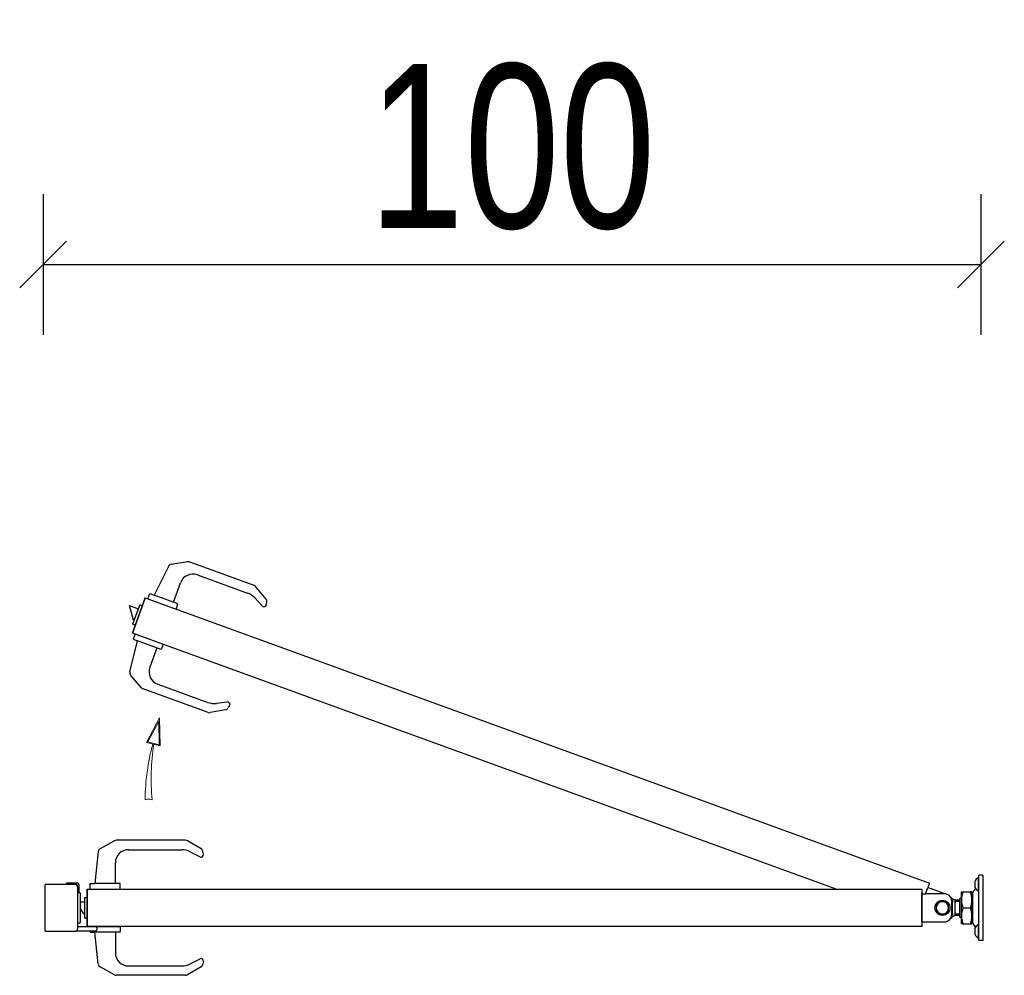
# Model space of a CAD drawing. Header units: inches. Extents: x 43593 to 117387, y -66787 to -26237.
# Tile 262 of 340: x 50244 to 50454, y -28057 to -27853. Entities that reach past the tile are written whole.
import ezdxf

# ---------------------------------------------------------------- set-up
doc = ezdxf.new("R2010")
doc.units = ezdxf.units.IN
doc.header["$MEASUREMENT"] = 0
doc.layers.get('0').update_dxf_attribs({"lineweight": 0})
doc.layers.get('Defpoints').update_dxf_attribs({"lineweight": 0})
doc.layers.add('AW OGRODZENIA', color=253, linetype='Continuous')
doc.styles.add('1-200', font='arial.ttf', dxfattribs={"width": 0.75, "height": 35})
doc.dimstyles.new('1-2001-2', dxfattribs={"dimtxt": 35, "dimasz": 10, "dimexe": 15, "dimexo": 10, "dimgap": 0.09, "dimtad": 0, "dimlfac": 0.5, "dimdsep": 46, "dimtxsty": '1-200', "dimblk": 'OBLIQUE', "dimcen": 0.09, "dimadec": 0, "dimazin": 0, "dimtfac": 1, "dimtdec": 4, "dimtix": 1, "dimtofl": 0, "dimtmove": 0, "dimatfit": 3, "dimldrblk": 'OBLIQUE', "dimfxl": 15, "dimfxlon": 1, "dimtvp": 0.7, "dimtolj": 1, "dimtzin": 0, "dimarcsym": 0})

# ---------------------------------------------------------------- blocks, each defined once
blk = doc.blocks.new('_OBLIQUE')
at = {"color": 0, "linetype": 'ByBlock', "lineweight": -2}
for p, q in [((-0.5, -0.5), (0.5, 0.5)), ((0, 0), (0, 0))]:
    blk.add_line(p, q, dxfattribs=at)
blk = doc.blocks.new('*D2352')
at = {"color": 0, "linetype": 'Continuous', "lineweight": -2, "ltscale": 12}
for p, q in [((50249.34, -27890.59), (50249.34, -27920.59)), ((50449.34, -27890.59), (50449.34, -27920.59)), ((50249.34, -27905.59), (50449.34, -27905.59))]:
    blk.add_line(p, q, dxfattribs=at)
at = {"layer": 'Defpoints', "color": 0}
for p in [(50249.34, -27720.95), (50449.34, -27816.4), (50449.34, -27905.59)]:
    blk.add_point(p, dxfattribs=at)
at = {"color": 0, "lineweight": -2, "xscale": 10, "yscale": 10, "zscale": 10, "rotation": 180}
blk.add_blockref('_OBLIQUE', (50249.34, -27905.59), dxfattribs=at)
at = {"color": 0, "lineweight": -2, "xscale": 10, "yscale": 10, "zscale": 10}
blk.add_blockref('_OBLIQUE', (50449.34, -27905.59), dxfattribs=at)
at = {"color": 0, "linetype": 'Continuous', "ltscale": 8, "insert": (50349.34, -27880.57), "char_height": 35, "attachment_point": 5, "style": '1-200'}
blk.add_mtext('\\A1;100', dxfattribs=at)
blk = doc.blocks.new('zawias_furtka_gora')
at = {"layer": 'AW OGRODZENIA', "ltscale": 25.4}
for p, q in [((60.2, 32), (60.2, 18)), ((61, 32), (60.2, 32)), ((61, 30), (61, 35)), ((65, 35), (61, 35)), ((56.7, 28.1), (56.7, 21.9)), ((61, -30), (61, 30)), ((0, 15), (4.2, 15)), ((24, 15), (4.2, 15)), ((42.4, 8.5), (42.4, 17)), ((42.4, 17), (43.9, 17)), ((43.9, 17), (51.9, 17)), ((53.4, 17), (51.9, 17)), ((53.4, 8.5), (53.4, 17)), ((54, 11.9), (53.4, 11.9)), ((54, 14.5), (54, -14.5)), ((57.4, 20.5), (55.3, 18)), ((60.2, 18), (61, 18)), ((18.7, 5.6), (15.5, 3.8)), ((15.5, 3.8), (15.5, 0)), ((22, 7.5), (18.7, 5.6)), ((25.2, 5.6), (22, 7.5)), ((28.5, 3.8), (25.2, 5.6)), ((28.5, 0), (28.5, 3.8)), ((32, -7), (32, 7)), ((36.1, 8), (33, 9.4)), ((35.1, 8), (35.1, -8)), ((40.4, 6.8), (35.1, 6.8)), ((40.4, 8), (36.1, 8)), ((40.4, -10), (40.4, 10)), ((42.4, 10), (40.4, 10)), ((42.4, -8.5), (42.4, 8.5)), ((53.4, -8.5), (53.4, 8.5)), ((15.5, 0), (15.5, -3.8)), ((15.5, -3.8), (18.7, -5.6)), ((18.7, -5.6), (22, -7.5)), ((22, -7.5), (25.2, -5.6)), ((25.2, -5.6), (28.5, -3.8)), ((28.5, -3.8), (28.5, 0)), ((33, -9.4), (36.1, -8)), ((40.4, -6.8), (35.1, -6.8)), ((36.1, -8), (40.4, -8)), ((40.4, -10), (42.4, -10)), ((42.4, -17), (42.4, -8.5)), ((43.9, 0), (51.9, 0)), ((53.4, -17), (53.4, -8.5)), ((0, -15), (24, -15)), ((43.9, -17), (42.4, -17)), ((43.9, -17), (51.9, -17)), ((51.9, -17), (53.4, -17)), ((53.4, -11.9), (54, -11.9)), ((55.3, -18), (57.4, -20.5)), ((60.2, -18), (60.2, -32)), ((61, -18), (60.2, -18)), ((56.7, -21.9), (56.7, -28.1)), ((61, -35), (61, -30)), ((60.2, -32), (61, -32)), ((65, -35), (61, -35))]:
    blk.add_line(p, q, dxfattribs=at)
at = {"layer": 'AW OGRODZENIA'}
for p, q in [((65, 35), (65, -35)), ((0, -15), (0, 15))]:
    blk.add_line(p, q, dxfattribs=at)
at = {"layer": 'AW OGRODZENIA', "ltscale": 25.4}
blk.add_circle((22, 0), 8, dxfattribs=at)
for centre, radius, start, end in [((63.6, 25.3), 7.5, 117.3197, 157.1768), ((57.1, 28.1), 0.375, 157.1768, 180), ((57.1, 21.9), 0.375, 180, 202.8232), ((63.6, 24.7), 7.5, 202.8232, 242.6803), ((24, 7), 8, 0, 90), ((22, 0), 14.5, 40.4101, 54.7475), ((69, 8.1), 26.6, 160.5356, 179.2083), ((26.8, 8.1), 26.6, 0.7917, 19.4644), ((59.5, 14.5), 5.5, 140, 180), ((22, 0), 6.5, 120, 180), ((22, 0), 6.5, 60, 120), ((22, 0), 6.5, 0, 60), ((106.4, 0), 74, 172.6939, 187.3066), ((67.8, 0), 32.7, 165.8551, 194.145), ((68.6, 8.8), 26.2, 180.6488, 199.6073), ((27.2, 8.8), 26.2, 340.3927, 359.3512), ((22, 0), 6.5, 180, 240), ((22, 0), 6.5, 240, 300), ((24, -7), 8, 270, 0), ((22, 0), 6.5, 300, 0), ((22, 0), 14.5, 305.2525, 319.5797), ((69, -8.9), 26.6, 160.5356, 179.2083), ((68.6, -8.2), 26.2, 180.6488, 199.6073), ((26.8, -8.9), 26.6, 0.7917, 19.4644), ((27.2, -8.2), 26.2, 340.3927, 359.3512), ((59.5, -14.5), 5.5, 180, 220), ((63.6, -24.7), 7.5, 117.3197, 157.1768), ((57.1, -21.9), 0.375, 157.1768, 180), ((57.1, -28.1), 0.375, 180, 202.8232), ((63.6, -25.3), 7.5, 202.8232, 242.6803)]:
    blk.add_arc(centre, radius, start, end, dxfattribs=at)
blk = doc.blocks.new('chwytak_klamka_CLASSIC_gora')
at = {"layer": 'AW OGRODZENIA', "ltscale": 25.4}
for p, q in [((29.1, 71.5), (13.8, 63)), ((104.9, 72), (31, 72)), ((121.4, 62.9), (106.9, 71.4)), ((11.8, 59.9), (8, 26)), ((44, 62), (100.8, 62)), ((109.8, 59.8), (120.3, 54.5)), ((123.9, 57.2), (123.3, 60.2)), ((30, 26), (30, 48)), ((-12.8, 25), (-45, 25)), ((-21.8, 25), (-21.8, 26.5)), ((-21.8, 26.5), (-10.8, 26.5)), ((-10.3, 22.5), (-10.3, 23)), ((-10.3, 22.5), (-10.3, -22.5)), ((-8.8, 24.5), (-8.8, 16)), ((3, 20), (3, 26)), ((3, 26), (8, 26)), ((35, 26), (8, 26)), ((35, 20), (35, 26)), ((-7.6, 16), (-10.1, 16)), ((-7.3, -15.7), (-7.3, 15.7)), ((-3, 11), (-3, -11)), ((-7.3, 6.5), (-3, 6.5)), ((-10.3, -6.1), (-10.3, -6.2)), ((-3.5, -6.5), (-7.3, -1.2)), ((-3.5, -6.5), (-3, -6.5)), ((-10.3, -20), (8.7, -20)), ((-10.1, -16), (-7.6, -16)), ((0, -11), (-3, -11)), ((35, -20), (35, -26)), ((-45, -25), (-12.8, -25)), ((8.7, -24.9), (-12.1, -24.9)), ((3, -24.9), (3, -26)), ((3, -26), (8, -26)), ((11.8, -59.9), (8, -26)), ((35, -26), (8, -26)), ((10.2, -21.5), (10.2, -23.4)), ((30, -26), (30, -48)), ((44, -62), (100.8, -62)), ((121.4, -62.9), (106.9, -71.4)), ((109.8, -59.8), (120.3, -54.5)), ((123.9, -57.2), (123.3, -60.2)), ((29.1, -71.5), (13.8, -63)), ((104.9, -72), (31, -72))]:
    blk.add_line(p, q, dxfattribs=at)
at = {"layer": 'AW OGRODZENIA'}
for p, q in [((-45, -25), (-45, 25)), ((-3, 11), (0, 11)), ((0, 20), (0, -20)), ((3, 20), (35, 20)), ((8.6, -20), (35, -20))]:
    blk.add_line(p, q, dxfattribs=at)
at = {"layer": 'AW OGRODZENIA', "ltscale": 25.4}
for centre, radius, start, end in [((15.7, 59.5), 4, 119.0546, 173.6598), ((31, 68), 4, 90, 119.0546), ((104.9, 68), 4, 59.5345, 90), ((44, 48), 14, 90, 180), ((100.8, 42), 20, 63.0133, 90), ((121.5, 56.7), 2.5, 243.0133, 10.7186), ((119.4, 59.5), 4, 10.7186, 59.5345), ((-12.8, 22.5), 2.5, 80.8944, 90), ((-12.8, 22.5), 2.5, 10.4939, 80.8944), ((-12.3, 23), 2, 0, 90), ((-10.8, 24.5), 2, 0, 90), ((-12.8, 22.5), 2.5, 0, 10.4939), ((-10.1, 15.7), 0.25, 90, 180), ((-7.6, 15.7), 0.25, 0, 90), ((-10.1, -15.7), 0.25, 180, 270), ((-7.6, -15.7), 0.25, 270, 0), ((8.7, -21.5), 1.5, 0, 90), ((-12.8, -22.5), 2.5, 270, 279.1056), ((-12.8, -22.5), 2.5, 279.1056, 349.5061), ((-12.8, -22.5), 2.5, 349.5061, 0), ((8.7, -23.4), 1.5, 270, 0), ((44, -48), 14, 180, 270), ((15.7, -59.5), 4, 186.3402, 240.9454), ((100.8, -42), 20, 270, 296.9867), ((121.5, -56.7), 2.5, 349.2814, 116.9867), ((119.4, -59.5), 4, 300.4655, 349.2814), ((31, -68), 4, 240.9454, 270), ((104.9, -68), 4, 270, 300.4655)]:
    blk.add_arc(centre, radius, start, end, dxfattribs=at)
for centre, start_param, end_param in [((-12.8, 22.5), 3.141593, 3.324746), ((-12.8, -22.5), 2.958439, 3.141593)]:
    blk.add_ellipse(centre, major_axis=(-2.5, 0), ratio=0.996, start_param=start_param, end_param=end_param, dxfattribs=at)
blk = doc.blocks.new('klamka_CLASSIC_gora')
at = {"layer": 'AW OGRODZENIA', "ltscale": 25.4}
for p, q in [((29.1, 71.5), (13.8, 63)), ((104.9, 72), (31, 72)), ((121.4, 62.9), (106.9, 71.4)), ((11.8, 59.9), (8, 26)), ((44, 62), (100.8, 62)), ((109.8, 59.8), (120.3, 54.5)), ((123.9, 57.2), (123.3, 60.2)), ((30, 26), (30, 48)), ((3, 20), (3, 26)), ((3, 26), (8, 26)), ((35, 26), (8, 26)), ((35, 20), (35, 26)), ((-3, 11), (-3, -11)), ((-13, 6.5), (-3, 6.5)), ((-3.5, -6.5), (-13, 6.5)), ((-3.5, -6.5), (-3, -6.5)), ((0, -11), (-3, -11)), ((3, -20), (3, -26)), ((35, -20), (35, -26)), ((3, -26), (8, -26)), ((11.8, -59.9), (8, -26)), ((35, -26), (8, -26)), ((30, -26), (30, -48)), ((44, -62), (100.8, -62)), ((121.4, -62.9), (106.9, -71.4)), ((109.8, -59.8), (120.3, -54.5)), ((123.9, -57.2), (123.3, -60.2)), ((29.1, -71.5), (13.8, -63)), ((104.9, -72), (31, -72))]:
    blk.add_line(p, q, dxfattribs=at)
at = {"layer": 'AW OGRODZENIA'}
for p, q in [((-3, 11), (0, 11)), ((0, 20), (0, -20)), ((3, 20), (35, 20)), ((3, -20), (35, -20))]:
    blk.add_line(p, q, dxfattribs=at)
at = {"layer": 'AW OGRODZENIA', "ltscale": 25.4}
for centre, radius, start, end in [((15.7, 59.5), 4, 119.0546, 173.6598), ((31, 68), 4, 90, 119.0546), ((104.9, 68), 4, 59.5345, 90), ((44, 48), 14, 90, 180), ((100.8, 42), 20, 63.0133, 90), ((121.5, 56.7), 2.5, 243.0133, 10.7186), ((119.4, 59.5), 4, 10.7186, 59.5345), ((44, -48), 14, 180, 270), ((15.7, -59.5), 4, 186.3402, 240.9454), ((100.8, -42), 20, 270, 296.9867), ((121.5, -56.7), 2.5, 349.2814, 116.9867), ((119.4, -59.5), 4, 300.4655, 349.2814), ((31, -68), 4, 240.9454, 270), ((104.9, -68), 4, 270, 300.4655)]:
    blk.add_arc(centre, radius, start, end, dxfattribs=at)

msp = doc.modelspace()

# ---------------------------------------------------------------- linework, layer by layer
at = {"layer": 'AW OGRODZENIA', "color": 251, "linetype": 'Continuous', "lineweight": 0}
for p, q in [((50274.174, -28002.348), (50271.351, -28007.555)), ((50273.99, -28003.107), (50271.649, -28007.425)), ((50274.094, -28008.048), (50273.99, -28003.107)), ((50274.299, -28008.307), (50274.174, -28002.348)), ((50271.351, -28007.555), (50274.299, -28008.307)), ((50271.649, -28007.425), (50274.094, -28008.048))]:
    msp.add_line(p, q, dxfattribs=at)
at = {"layer": 'AW OGRODZENIA'}
msp.add_line((50437.547, -28039.853), (50438.029, -28038.529), dxfattribs=at)
at = {"layer": 'AW OGRODZENIA', "ltscale": 25.4}
for p in [(50438.029, -28038.529), (50441.685, -28039.859)]:
    msp.add_line(p, (50438.828, -28038.819), dxfattribs=at)
at = {"layer": 'AW OGRODZENIA'}
msp.add_lwpolyline([(50418.453, -28038.852), (50268.369, -27984.227), (50271.105, -27976.709), (50438.371, -28037.589), (50438.029, -28038.529)], dxfattribs=at)
msp.add_lwpolyline([(50436.738, -28046.852), (50258.737, -28046.852), (50258.737, -28038.852), (50436.738, -28038.852)], close=True, dxfattribs=at)
at = {"layer": 'AW OGRODZENIA', "color": 251, "linetype": 'Continuous', "lineweight": 0}
for centre, radius, start, end in [((50320.496, -28020.592), 49.434, 165.12773, 179.09748), ((50321.146, -28015.369), 48.779, 171.26224, 185.206), ((50271.838, -28021.476), 1.832, 66.52371, 114.8622)]:
    msp.add_arc(centre, radius, start, end, dxfattribs=at)

# ---------------------------------------------------------------- block references
at = {"layer": 'AW OGRODZENIA', "xscale": 0.2, "yscale": 0.2, "zscale": 0.2, "rotation": 340.0000000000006}
msp.add_blockref('klamka_CLASSIC_gora', (50269.737, -27980.468), dxfattribs=at)
at = {"layer": 'AW OGRODZENIA', "xscale": 0.2, "yscale": 0.2, "zscale": 0.2}
for name, p in [('chwytak_klamka_CLASSIC_gora', (50258.737, -28042.852)), ('zawias_furtka_gora', (50436.738, -28042.852))]:
    msp.add_blockref(name, p, dxfattribs=at)

# ---------------------------------------------------------------- dimensions: what is measured, and where the dimension line sits
at = {"linetype": 'Continuous', "ltscale": 12}
dim = msp.add_linear_dim(base=(50449.337, -27905.587), p1=(50249.337, -27720.946), p2=(50449.337, -27816.398), dimstyle='1-2001-2', override={"dimtxt": 35}, dxfattribs=at)
dim.commit()
dim.dimension.update_dxf_attribs({"geometry": '*D2352', "text_midpoint": (50349.337, -27880.572)})

doc.saveas('drawing.dxf')
